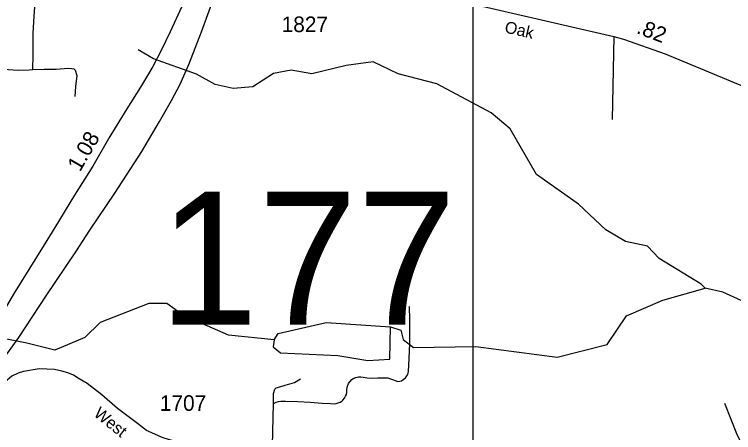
# Model space of a CAD drawing. Extents: x 2220236 to 2384410, y 720751 to 894131.
# Drawn here: x 2326133 to 2331894, y 796965 to 800315 of the extents above; entities that cross this region are included whole.
import ezdxf

# ---------------------------------------------------------------- set-up
doc = ezdxf.new("R2010")
doc.units = 0
for name, color, linetype in [('Exist Hydrographic Misc Water Feature', 7, 'Continuous'), ('Exist Hydrographic Pond Under 1500 Sq Ft', 7, 'Continuous'), ('Exist Road Non-System Type 51', 7, 'Continuous'), ('Exist Road Primary Interstate Divided Center Attributed', 7, 'Continuous'), ('Exist Road Primary Interstate Mileage Hundredths English Label', 7, 'Continuous'), ('Exist Road Primary Interstate Service Attributed', 7, 'Continuous'), ('Exist Road Secondary Mileage Hundredths English Label', 7, 'Continuous'), ('Exist Road Secondary Structure Standard Bridge Number Label', 7, 'Continuous'), ('Exist Road Secondary Type 51 Attributed', 7, 'Continuous'), ('Exist Road Secondary Type 51 Label', 7, 'Continuous'), ('Exist Road Secondary Type 51 Number Label', 7, 'Continuous'), ('Map Preparation Inset Cut Line', 7, 'Continuous')]:
    doc.layers.add(name, color=color, linetype=linetype)

msp = doc.modelspace()

# ---------------------------------------------------------------- linework, layer by layer
at = {"layer": 'Exist Hydrographic Misc Water Feature'}
for points in [[(2331666.1, 798122.8), (2331633.1, 798154.3), (2331297, 798360.5), (2331204.1, 798458.4), (2331029, 798497.2), (2330870.1, 798589.1), (2330651.1, 798793.6), (2330315, 799032.6), (2330103, 799398), (2329952.1, 799526.4), (2329516.1, 799758.1), (2329207.1, 799837.3), (2329006, 799934.1), (2328790, 799905.6), (2328516.1, 799838.6), (2328349, 799867.9), (2328208.1, 799842.4), (2328042, 799733.9), (2327883.9, 799720.9), (2327742, 799754.5), (2327591.1, 799837), (2327248, 799957.6), (2327122.9, 800031.2)], [(2329146, 797813.1), (2329229.1, 797787), (2329247.1, 797712.2), (2329331, 797646.7), (2329830.1, 797654), (2330481.1, 797569), (2330880.2, 797670.6), (2331035, 797900.1), (2331326.1, 798026.8), (2331666.1, 798122.8)], [(2333114.6, 797880.1), (2332719.1, 797785.1), (2332469.1, 797824.1), (2332360, 797904.9), (2332043, 797983.9), (2331808, 798089.2), (2331666.1, 798122.8)], [(2328214, 797709.4), (2327847, 797747), (2327486.9, 797902.9), (2327353, 797999.1), (2327210.9, 797999.9), (2326820.9, 797846.2), (2326697.9, 797726.2), (2326456.9, 797624.5), (2326233.4, 797680.8), (2325989.4, 797730.4), (2325667.9, 797710.4), (2325518, 797668.1), (2325483.1, 797641.7), (2325280.9, 797743.9), (2324571.8, 797888.8), (2324496, 797938.3)]]:
    msp.add_lwpolyline(points, dxfattribs=at)
at = {"layer": 'Exist Hydrographic Pond Under 1500 Sq Ft'}
for points in [[(2328214, 797709.4), (2328247, 797759.9), (2328629.1, 797847.8), (2329146, 797813.1)], [(2328723, 797582.5), (2328964.9, 797543.2), (2329140.1, 797553.6), (2329146, 797813.1)], [(2328214, 797709.4), (2328206, 797653.3), (2328265.1, 797603.2), (2328723, 797582.5)]]:
    msp.add_lwpolyline(points, dxfattribs=at)
at = {"layer": 'Exist Road Non-System Type 51'}
for p, q in [((2330934.9, 800138.2), (2330920.5, 799473)), ((2328199, 796858.4), (2328207.1, 797198.4))]:
    msp.add_line(p, q, dxfattribs=at)
for points in [[(2326280.1, 799872.8), (2326282.5, 799990.5), (2326282.5, 800163.4), (2326289.7, 800300.3), (2326299.3, 800410.8), (2326294.5, 800499.6), (2326296.9, 800535.7), (2326304.1, 800564.5), (2326316.1, 800593.3), (2326340.1, 800626.9), (2326376.1, 800658.1), (2326428.9, 800696.6), (2326472.1, 800730.2), (2326498.5, 800759), (2326515.3, 800787.8), (2326528.5, 800817.8), (2326537.3, 800850.2), (2326542, 800872.9)], [(2325980.1, 800302.7), (2325944.1, 800261.9), (2325929.7, 800225.9), (2325927.3, 800180.2), (2325934.5, 800101), (2325934.5, 800024.1), (2325929.7, 800000.1), (2325927.3, 799976.1), (2325929.7, 799944.9), (2325944.1, 799918.5), (2325956.1, 799896.9), (2325972.9, 799887.3), (2325994.5, 799880), (2326020.9, 799877.6), (2326083.3, 799872.8), (2326162.5, 799868), (2326251.3, 799870.4), (2326280.1, 799872.8)], [(2326280.1, 799872.8), (2326370.1, 799876.4), (2326466.1, 799876.4), (2326562.1, 799883.7), (2326590.9, 799881.2), (2326607.7, 799878.8), (2326619.7, 799869.2), (2326634.1, 799826), (2326622.1, 799737.2), (2326617.3, 799657.9)], [(2328207.1, 797198.4), (2328230.1, 797209.4), (2328248.3, 797214.6), (2328267.3, 797217.2), (2328304.6, 797217.2), (2328403.3, 797214.6), (2328502.9, 797208.5), (2328598.2, 797201.6), (2328664, 797197.3), (2328694.3, 797196.4), (2328710.8, 797199), (2328726.4, 797203.3), (2328741.1, 797209.4), (2328755, 797218.1), (2328763.6, 797225), (2328778.4, 797241.5), (2328786.2, 797256.2), (2328793.9, 797270.9), (2328796.5, 797288.3), (2328796.5, 797309.9), (2328800.9, 797336.8), (2328810.4, 797358.5), (2328819.9, 797372.3), (2328834.7, 797390.5), (2328846.8, 797399.2), (2328867.6, 797407), (2328890.1, 797412.2), (2328909.1, 797411.3), (2328926.5, 797408.7), (2328958.5, 797403.5), (2328995.8, 797401.8), (2329045.1, 797403.5), (2329091.9, 797405.3), (2329106.6, 797405.3), (2329124.8, 797403.5), (2329145.6, 797396.6), (2329162.9, 797389.7), (2329182, 797382.7), (2329204.5, 797375.8), (2329219.2, 797376.7), (2329233.1, 797381), (2329246.1, 797390.5), (2329266.9, 797404.4), (2329277.3, 797420.9), (2329285.9, 797439.1), (2329291.1, 797459.9), (2329292.8, 797499.7), (2329299.8, 797679.2), (2329300.6, 797820.4), (2329299.8, 797900.2), (2329298.9, 797942.6), (2329297.2, 797970.4), (2329296.3, 797976.4)], [(2328207.1, 797198.4), (2328209, 797277.7), (2328219, 797312.8), (2328230.7, 797324.5), (2328259.2, 797332.9), (2328302.7, 797346.3), (2328376.3, 797366.4), (2328424.8, 797396.5)], [(2331822.1, 797201.5), (2331922.5, 796945.4), (2331969.3, 796858.4), (2331979.3, 796789.8), (2331989.4, 796704.4), (2331994.4, 796623.2)]]:
    msp.add_lwpolyline(points, dxfattribs=at)
at = {"layer": 'Exist Road Primary Interstate Divided Center Attributed'}
for points in [[(2324769.4, 795665.1), (2324891.8, 795853.1), (2324999.8, 796021.8), (2325237.8, 796379), (2325345.9, 796523.6), (2325612, 796915.3), (2325920.2, 797384.6), (2326168.9, 797727.3), (2326388.3, 798062), (2326623.7, 798413.9), (2326737.4, 798585.9), (2326938.4, 798882.3), (2327152.6, 799215.7), (2327295.4, 799456.5), (2327390.6, 799625.9), (2327459.4, 799755.6), (2327530.8, 799914.3), (2327631.3, 800173.7), (2327742.4, 800485.9), (2327772.1, 800570), (2327843.6, 800745)], [(2327643, 800763), (2327579.7, 800620.9), (2327564.7, 800586.2), (2327474, 800377.4), (2327381.4, 800173.7), (2327307.3, 800025.5), (2327241.2, 799898.5), (2327191, 799811.1), (2327143.4, 799731.8), (2327032.3, 799557.1), (2326897.4, 799337.5), (2326759.9, 799099.3), (2326614.4, 798866.4), (2326455.7, 798607.1), (2326371.1, 798469.5), (2326125.1, 798075.2), (2325903.4, 797698.8), (2325654.2, 797287), (2325447.2, 796966), (2325322.7, 796755.9), (2325043.4, 796312.8), (2324878.7, 796031.5), (2324771, 795862.6)]]:
    msp.add_lwpolyline(points, dxfattribs=at)
at = {"layer": 'Exist Road Primary Interstate Service Attributed'}
msp.add_lwpolyline([(2328199, 796858.4), (2327498.1, 796885.2), (2327441.2, 796891.8), (2327374.3, 796906.9), (2327317.4, 796927), (2327257.2, 796952.1), (2327190.3, 796982.2), (2327118.4, 797037.5), (2326957.8, 797159.7), (2326834, 797266.8), (2326716.9, 797358), (2326651.7, 797396.5), (2326604.8, 797426.6), (2326559.7, 797443.4), (2326512.8, 797458.4), (2326452.6, 797470.1), (2326332.2, 797476.8), (2326205.1, 797455.1), (2326163.2, 797441.7), (2326113.1, 797416.6), (2326056.2, 797369.7), (2326012.7, 797326.2), (2325913.7, 797179.1), (2325133.8, 796043.1)], dxfattribs=at)
at = {"layer": 'Exist Road Secondary Type 51 Attributed'}
msp.add_lwpolyline([(2328843.4, 800614.4), (2328936, 800596.9), (2328999.3, 800587.4), (2330934.9, 800138.2), (2331011.7, 800116.6), (2331345.3, 799998.9), (2332355.7, 799578.7), (2332959.6, 799347.9)], dxfattribs=at)
at = {"layer": 'Map Preparation Inset Cut Line'}
msp.add_lwpolyline([(2329807.7, 816974.9), (2370566.3, 816974.8), (2370566.3, 785046.7), (2329807.6, 785046.7), (2329807.7, 816974.9)], dxfattribs=at)
msp.add_lwpolyline([(2329807.7, 816974.9), (2370566.3, 816974.8), (2370566.3, 785046.7), (2329807.6, 785046.7), (2329807.7, 816974.9)], dxfattribs=at)

# ---------------------------------------------------------------- texts
at = {"layer": 'Exist Road Primary Interstate Mileage Hundredths English Label'}
msp.add_text('1.08', height=125, rotation=59.99531, dxfattribs=at).set_placement((2326658.4, 799048.6))
at = {"layer": 'Exist Road Secondary Mileage Hundredths English Label'}
msp.add_text('.82', height=125, rotation=338.92374, dxfattribs=at).set_placement((2331108.8, 800166.4))
at = {"layer": 'Exist Road Secondary Structure Standard Bridge Number Label'}
msp.add_text('177', height=1066.27, dxfattribs=at).set_placement((2327292.5, 797829.7))
at = {"layer": 'Exist Road Secondary Type 51 Label'}
for s, rotation, p in [('Oak', 347.0419, (2330054, 800170.8)), ('West', 321.09036, (2326761.4, 797104.3))]:
    msp.add_text(s, height=95, rotation=rotation, dxfattribs=at).set_placement(p)
at = {"layer": 'Exist Road Secondary Type 51 Number Label'}
for s, p in [('1827', (2328273.3, 800172.7)), ('1707', (2327297.8, 797139.6))]:
    msp.add_text(s, height=125, dxfattribs=at).set_placement(p)

doc.saveas('drawing.dxf')
